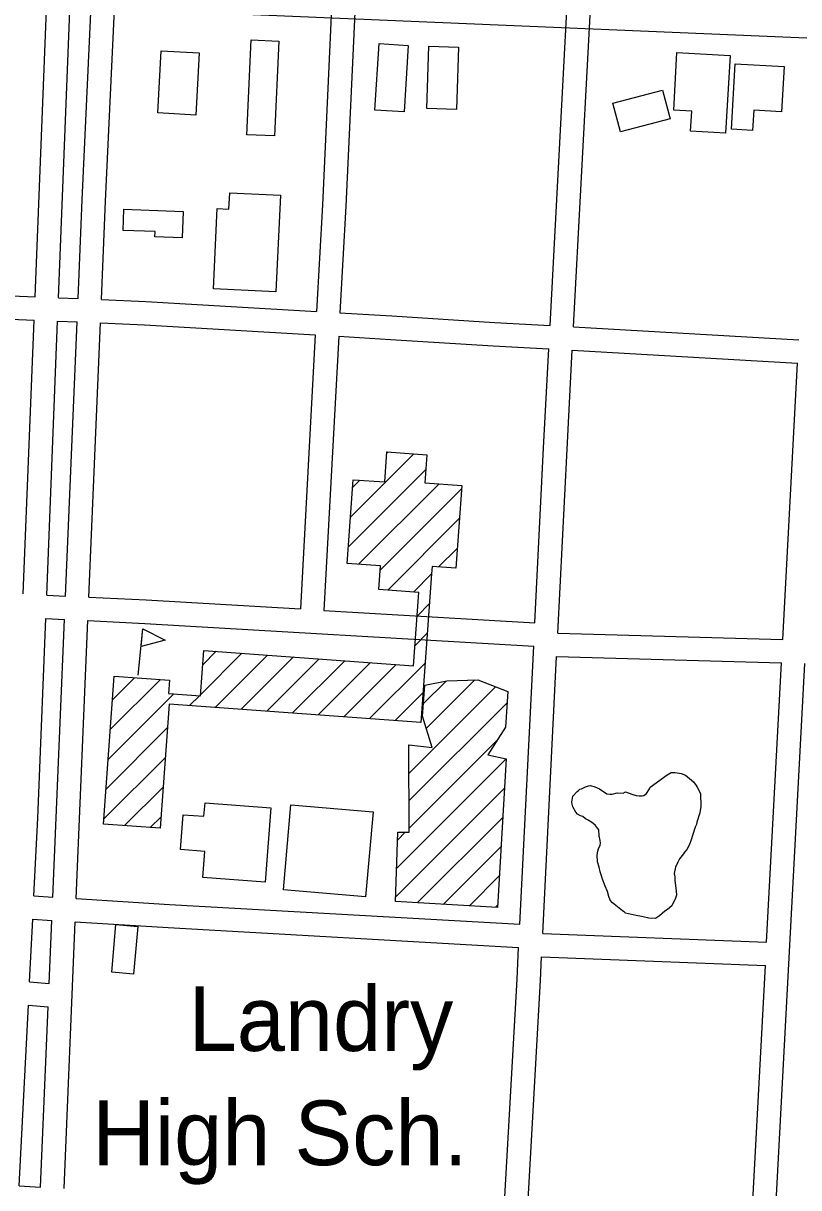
# Model space of a CAD drawing. Extents: x 3677843 to 3715951, y 511991 to 537744.
# Drawn here: x 3690093 to 3691087, y 526350 to 527844 of the extents above; entities that cross this region are included whole.
import ezdxf

# ---------------------------------------------------------------- set-up
doc = ezdxf.new("R2010")
doc.units = 0
for name, color, linetype in [('V-BLDG-IDEN', 7, 'Continuous'), ('V-BLDG-OTLN', 7, 'Continuous'), ('V-ROAD-CNTR', 7, 'Continuous'), ('V-SITE-VEGE', 7, 'Continuous')]:
    doc.layers.add(name, color=color, linetype=linetype)

msp = doc.modelspace()

# ---------------------------------------------------------------- linework, layer by layer
at = {"layer": 'V-BLDG-OTLN'}
for p, q in [((3690512.2, 527210.3), (3690593.5, 527291.6)), ((3690558.7, 527292.2), (3690560.5, 527294)), ((3690509.4, 527172.2), (3690608.9, 527271.6)), ((3690514.9, 527248.4), (3690524.3, 527257.8)), ((3690522.4, 527149.8), (3690625.7, 527253.1)), ((3690550.3, 527142.4), (3690654.5, 527246.6)), ((3690560, 527116.7), (3690651.7, 527208.4)), ((3690625.1, 527146.5), (3690649, 527170.3)), ((3690592.9, 527114.3), (3690616.2, 527137.5)), ((3690597.5, 527083.5), (3690613.4, 527099.4)), ((3690240, 527007.5), (3690245.9, 527067.2)), ((3690594.7, 527045.4), (3690610.6, 527061.3)), ((3690320.1, 526982.8), (3690373, 527035.8)), ((3690322.8, 527021), (3690340, 527038.2)), ((3690338.8, 526966.3), (3690405.9, 527033.4)), ((3690371.8, 526963.9), (3690438.9, 527031)), ((3690404.8, 526961.5), (3690471.9, 527028.6)), ((3690437.7, 526959.1), (3690504.8, 527026.2)), ((3690470.7, 526956.7), (3690537.8, 527023.8)), ((3690503.6, 526954.3), (3690570.8, 527021.4)), ((3690536.6, 526951.9), (3690607.9, 527023.2)), ((3690207, 526975.8), (3690235.4, 527004.3)), ((3690204.2, 526937.7), (3690268.4, 527001.9)), ((3690587.2, 526881.8), (3690698.2, 526992.8)), ((3690605.8, 526971.1), (3690634.7, 527000)), ((3690609.3, 526939.3), (3690671.6, 527001.5)), ((3690201.4, 526899.6), (3690285.6, 526983.7)), ((3690305.9, 526968.6), (3690318.5, 526981.3)), ((3690569.6, 526949.5), (3690605.1, 526985)), ((3690587.4, 526846.7), (3690712.9, 526972.1)), ((3690198.7, 526861.4), (3690277.5, 526940.3)), ((3690587.1, 526917), (3690588, 526918)), ((3690587.6, 526811.5), (3690700.3, 526924.2)), ((3690195.9, 526823.3), (3690274.8, 526902.2)), ((3690571.4, 526760), (3690711.8, 526900.3)), ((3690222.5, 526814.6), (3690272, 526864.1)), ((3690570.2, 526723.4), (3690709.6, 526862.7)), ((3690255.5, 526812.2), (3690269.2, 526825.9)), ((3690597.7, 526715.5), (3690707.3, 526825.2)), ((3690572.7, 526796.5), (3690582.3, 526806.2)), ((3690631.2, 526713.6), (3690705.1, 526787.6)), ((3690664.6, 526711.7), (3690702.9, 526750)), ((3690698.1, 526709.9), (3690700.6, 526712.4))]:
    msp.add_line(p, q, dxfattribs=at)
for points in [[(3690420.2, 527821), (3690414.7, 527699.3), (3690379.2, 527700.9), (3690384.6, 527822.6)], [(3690543.5, 527732.5), (3690548.8, 527817.8), (3690586.2, 527815.5), (3690580.9, 527730.1)], [(3690650.7, 527813.1), (3690648, 527733.1), (3690609.9, 527734.4), (3690612.7, 527814.4)], [(3690318.1, 527805.9), (3690313.7, 527726.1), (3690265.2, 527728.8), (3690269.6, 527808.6)], [(3690998.9, 527802.5), (3690993.2, 527703.1), (3690948.3, 527705.6), (3690949.7, 527731.2), (3690926.6, 527732.5), (3690930.8, 527806.4)], [(3691000.6, 527707.9), (3691005.5, 527792), (3691068.3, 527788.4), (3691065, 527730.2), (3691029.2, 527732.3), (3691027.7, 527706.3)], [(3690848.7, 527741.4), (3690912.2, 527758), (3690921.9, 527721.1), (3690858.3, 527704.5)], [(3690422.6, 527623.2), (3690416.6, 527499.5), (3690336.4, 527503.4), (3690341.4, 527606.1), (3690356.2, 527605.3), (3690357.3, 527626.4)], [(3690221.7, 527605.4), (3690297.7, 527602.6), (3690296.4, 527568.7), (3690261.3, 527570), (3690261.6, 527576.6), (3690220.7, 527578.1)], [(3690616.2, 527137.5), (3690602.4, 526947.1), (3690279.7, 526970.5), (3690268.2, 526811.3), (3690195.4, 526816.6), (3690209.2, 527006.2), (3690279.9, 527001.1), (3690278.7, 526984.2), (3690319.9, 526981.2), (3690324.2, 527039.3), (3690592.9, 527019.8), (3690599.7, 527113.8), (3690548.5, 527117.5), (3690550.7, 527147.8), (3690507.9, 527150.9), (3690515.7, 527258.4), (3690556.1, 527255.5), (3690558.9, 527294.1), (3690610.2, 527290.4), (3690607.6, 527254.4), (3690654.8, 527251), (3690647.1, 527144.9), (3690616.9, 527147.1)], [(3690245.9, 527067.2), (3690274.6, 527052.7), (3690243.6, 527044.2)], [(3690711.8, 526900.3), (3690700.5, 526709.7), (3690570, 526717.1), (3690573, 526806.2), (3690587.6, 526806.2), (3690587.1, 526918.1), (3690616.8, 526914.7), (3690604.6, 526954.9), (3690607.6, 526994.6), (3690635.9, 527000.3), (3690675.4, 527001.6), (3690713.8, 526986.7), (3690711, 526940.7), (3690688.1, 526905.3)], [(3690409.9, 526837.6), (3690402.7, 526742.2), (3690322.9, 526748.2), (3690325.4, 526781.5), (3690294.3, 526783.8), (3690297.7, 526828.6), (3690324.3, 526826.6), (3690325.7, 526843.9)], [(3690541.1, 526832.2), (3690531.6, 526723.2), (3690426.3, 526732.4), (3690435.8, 526841.3)], [(3690206, 526626.7), (3690211.3, 526687.7), (3690239.5, 526685.3), (3690234.1, 526624.2)]]:
    msp.add_lwpolyline(points, close=True, dxfattribs=at)
at = {"layer": 'V-ROAD-CNTR'}
for points in [[(3690107.7, 527493.1), (3690137, 528230.3)], [(3690137.7, 527491.8), (3690166.9, 528228.6)], [(3690162.8, 527490.7), (3690168.1, 527617.2), (3690196.5, 528227)], [(3690192.8, 527489.4), (3690198.1, 527615.8), (3690226.5, 528225.3)], [(3690503.8, 528209.5), (3690476.1, 527610.8), (3690468.7, 527474.1)], [(3690533.8, 528207.8), (3690506, 527609.3), (3690498.6, 527472.3)], [(3690768.2, 527456.2), (3690807.3, 528192.2)], [(3690798.1, 527454.4), (3690837.3, 528190.5)], [(3691381.2, 527812.8), (3689950.5, 527873), (3688334.8, 527945.8), (3687559.7, 527981)], [(3689756.6, 527508.1), (3690107.7, 527493.1)], [(3690137.7, 527491.8), (3690162.8, 527490.7)], [(3690192.8, 527489.4), (3690249.8, 527487), (3690468.7, 527474.1)], [(3689755.4, 527478.1), (3690106.5, 527463.1)], [(3690498.6, 527472.3), (3690565.2, 527468.4), (3690697, 527460.2), (3690768.2, 527456.2)], [(3690092.6, 527111.8), (3690106.5, 527463.1)], [(3690122.6, 527110.3), (3690136.5, 527461.8)], [(3690136.5, 527461.8), (3690161.6, 527460.7)], [(3690146.7, 527109.1), (3690161.6, 527460.7)], [(3690176.7, 527107.7), (3690191.5, 527459.4)], [(3690191.5, 527459.4), (3690248.2, 527457), (3690467, 527444.1)], [(3690798.1, 527454.4), (3691086.9, 527437.9)], [(3690467, 527444.1), (3690447.9, 527092.5)], [(3690497, 527442.3), (3690477.9, 527090.7)], [(3690497, 527442.3), (3690563.4, 527438.4), (3690695.3, 527430.3), (3690766.6, 527426.2)], [(3690748.6, 527074.9), (3690759.8, 527299.2), (3690766.6, 527426.2)], [(3690778, 527061.6), (3690789.8, 527297.7), (3690796.5, 527424.5)], [(3690796.5, 527424.5), (3691085.3, 527407.9)], [(3691066.4, 527053.4), (3691085.3, 527407.9)], [(3690122.6, 527110.3), (3690146.7, 527109.1)], [(3690176.7, 527107.7), (3690250.1, 527104.1), (3690447.9, 527092.5)], [(3690106.2, 526724.5), (3690111.2, 526824.3), (3690121.4, 527080.3)], [(3690121.4, 527080.3), (3690145.5, 527079.1)], [(3690130.5, 526722.9), (3690145.5, 527079.1)], [(3690160.4, 526721.1), (3690175.4, 527077.7)], [(3690175.4, 527077.7), (3690248.5, 527074.1), (3690747.1, 527044.9)], [(3690477.9, 527090.7), (3690748.6, 527074.9)], [(3690778, 527061.6), (3691066.4, 527053.5)], [(3690729.3, 526688.1), (3690747.1, 527044.9)], [(3690758.7, 526676.1), (3690776.5, 527031.6)], [(3690776.5, 527031.6), (3691064.8, 527023.5)], [(3691045.7, 526665), (3691064.8, 527023.5)], [(3691055.9, 526291.9), (3691094.8, 527022.6)], [(3690106.2, 526724.5), (3690130.5, 526722.9)], [(3690160.4, 526721.1), (3690280.1, 526713.6), (3690729.3, 526688.1)], [(3690100.6, 526614.1), (3690104.7, 526694.5)], [(3690104.7, 526694.5), (3690129.2, 526693)], [(3690125.8, 526612.2), (3690129.2, 526693)], [(3690144.8, 526349.3), (3690159.2, 526691.1)], [(3690159.2, 526691.1), (3690278.4, 526683.7), (3690727.8, 526658.2)], [(3690758.7, 526676.1), (3691045.7, 526665)], [(3690708.8, 526315.6), (3690725.8, 526617.7), (3690727.8, 526658.2)], [(3690738.6, 526311.5), (3690755.7, 526616.1), (3690757.2, 526646.2)], [(3690757.2, 526646.2), (3691044.1, 526635.1)], [(3691025.9, 526293.4), (3691044.1, 526635.1)], [(3690100.6, 526614.1), (3690125.8, 526612.2)], [(3690087.4, 526352.3), (3690099.1, 526584.1)], [(3690099.1, 526584.1), (3690124.5, 526582.2)], [(3690114.8, 526350.9), (3690124.5, 526582.2)], [(3690087.4, 526352.3), (3690114.8, 526350.9)]]:
    msp.add_lwpolyline(points, dxfattribs=at)
at = {"layer": 'V-SITE-VEGE'}
msp.add_lwpolyline([(3690896.3, 526863.9), (3690918.1, 526879.7), (3690923.3, 526882.7), (3690928.5, 526882.7), (3690936, 526881.6), (3690941.8, 526879.4), (3690952.2, 526870.8), (3690955.2, 526866.2), (3690956.9, 526863.9), (3690961.1, 526855.9), (3690961.2, 526839.1), (3690960.1, 526831.1), (3690956.2, 526818.9), (3690955.7, 526816), (3690954, 526812.5), (3690950.6, 526802.1), (3690948.9, 526796.3), (3690946.7, 526790.5), (3690943.3, 526784.1), (3690940.4, 526780.6), (3690939.3, 526778.3), (3690934.2, 526771.9), (3690931.9, 526767.8), (3690929.1, 526761.4), (3690927.4, 526753.3), (3690928, 526748.7), (3690928.1, 526744.1), (3690929.9, 526730.8), (3690930, 526725.6), (3690928.9, 526721.6), (3690924.4, 526711.7), (3690918.6, 526707.1), (3690915.2, 526704.7), (3690908.3, 526698.9), (3690903.1, 526695.4), (3690894.5, 526695.8), (3690887.5, 526697.5), (3690876.5, 526699.7), (3690865, 526702.5), (3690863.2, 526704.2), (3690860.9, 526705.3), (3690848.1, 526715.6), (3690845.2, 526719), (3690843.4, 526723.6), (3690841.6, 526730), (3690838.6, 526736.9), (3690835.1, 526746.1), (3690833.9, 526750.1), (3690832.1, 526755.3), (3690830.9, 526761.1), (3690829.1, 526768), (3690828.4, 526777.2), (3690829.5, 526781.8), (3690830.1, 526784.7), (3690832.3, 526789.4), (3690832.9, 526792.3), (3690832.3, 526795.7), (3690831.1, 526801.5), (3690830.4, 526809), (3690828.7, 526811.3), (3690826.3, 526814.7), (3690822.8, 526817.6), (3690817, 526821.6), (3690813.5, 526823.3), (3690810, 526826.1), (3690807.1, 526827.2), (3690803.1, 526829.5), (3690801.3, 526831.8), (3690797.2, 526838.7), (3690796.6, 526842.2), (3690796, 526844.5), (3690797.1, 526852.6), (3690802.8, 526858.4), (3690804.5, 526859.6), (3690806.2, 526861.3), (3690808.5, 526861.9), (3690813.7, 526864.3), (3690817.2, 526865.5), (3690820, 526866.1), (3690825.3, 526864.4), (3690831.6, 526861.6), (3690840.9, 526855.3), (3690845, 526854.8), (3690847.9, 526854.8), (3690854.2, 526856.6), (3690861.7, 526856.1), (3690864.6, 526857.8), (3690868.1, 526856.7), (3690874.4, 526854.5), (3690878.5, 526853.3), (3690882.5, 526852.8), (3690886, 526852.8), (3690888.3, 526853.4), (3690891.8, 526855.8), (3690895.7, 526861.6)], close=True, dxfattribs=at)

# ---------------------------------------------------------------- texts
at = {"layer": 'V-BLDG-IDEN'}
for s, p in [('Landry', (3690304.6, 526525.5)), ('High Sch.', (3690181.2, 526379))]:
    msp.add_text(s, height=83, dxfattribs=at).set_placement(p)

doc.saveas('drawing.dxf')
